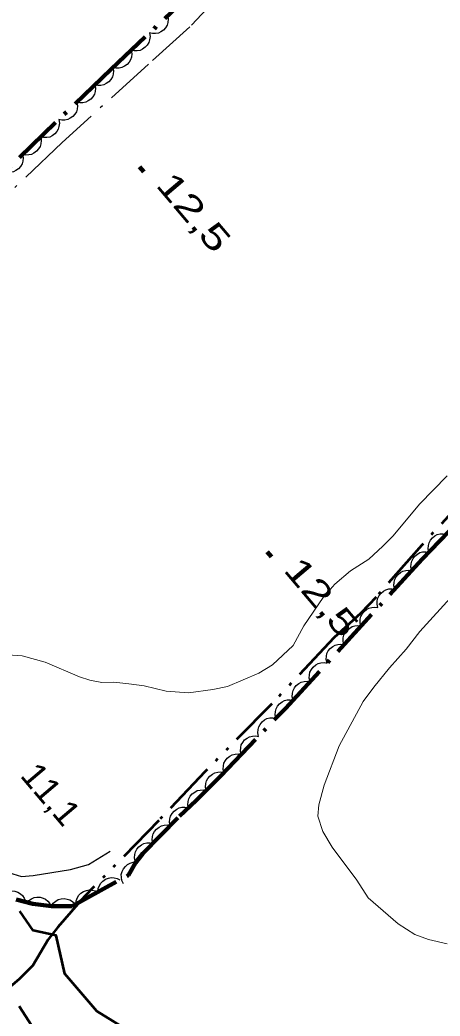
# Model space of a CAD drawing. Extents: x 386081 to 389416, y 5130568 to 5134082.
# Drawn here: x 387211.7 to 387261.9, y 5132388.8 to 5132508 of the extents above; entities that cross this region are included whole.
import ezdxf

# ---------------------------------------------------------------- set-up
doc = ezdxf.new("R2010")
doc.units = 0
doc.header["$LTSCALE"] = 1.2
for name, pattern in [('DASH_DOUBLE_DOT', [9.2, 5, -1.2, 0.3, -1.2, 0.3, -1.2]), ('DOT_DASHED', [7.7, 5, -1.2, 0.3, -1.2]), ('LONG_DASHED', [7.5, 6, -1.5])]:
    doc.linetypes.add(name, pattern=pattern)
for name, color, linetype, lineweight in [('1', 7, 'Continuous', 53), ('2', 7, 'Continuous', 13), ('3', 7, 'Continuous', 140), ('4', 7, 'DASH_DOUBLE_DOT', 53), ('41', 7, 'DOT_DASHED', 25), ('44', 7, 'Continuous', 25)]:
    doc.layers.add(name, color=color, linetype=linetype, lineweight=lineweight)

msp = doc.modelspace()

# ---------------------------------------------------------------- linework, layer by layer
at = {"layer": '1'}
msp.add_lwpolyline([(387225.1, 5132386.79), (387220.85, 5132389.4), (387217.04, 5132393.87), (387215.98, 5132398.46), (387213.24, 5132399.04), (387211.63, 5132401.36)], dxfattribs=at)
at = {"layer": '2'}
msp.add_lwpolyline([(387262.76, 5132453.46), (387259.45, 5132450.07), (387256.31, 5132446.26), (387255.06, 5132445.03), (387253.37, 5132443.49), (387251.18, 5132442.08), (387249.31, 5132440.48), (387247.93, 5132438.89), (387245.61, 5132435.5), (387244.35, 5132433.16), (387241.85, 5132430.82), (387240.22, 5132429.84), (387236.48, 5132428.25), (387234.74, 5132427.89), (387231.81, 5132427.48), (387229.14, 5132427.68), (387226.53, 5132428.31), (387224.67, 5132428.56), (387222.87, 5132428.76), (387221.43, 5132428.71), (387220.01, 5132429.02), (387218.77, 5132429.4), (387214.67, 5132431.15), (387211.94, 5132431.91), (387209.02, 5132432.11)], dxfattribs=at)
at = {"layer": '2', "linetype": 'LONG_DASHED'}
msp.add_lwpolyline([(387263.49, 5132439.24), (387259.48, 5132434.81), (387257.85, 5132432.71), (387255.84, 5132430.5), (387253.96, 5132428.16), (387252.71, 5132426.44), (387249.82, 5132421.14), (387248.05, 5132416.45), (387247.41, 5132414.11), (387247.28, 5132412.75), (387247.89, 5132410.89), (387249, 5132409.03), (387251.96, 5132405.06), (387253.31, 5132402.95), (387256.9, 5132399.84), (387258.89, 5132398.59), (387260.5, 5132397.97), (387262.74, 5132397.46)], dxfattribs=at)
at = {"layer": '3'}
for p, q in [((387225.96, 5132490.41), (387226.47, 5132489.8)), ((387241.23, 5132444.36), (387241.74, 5132443.75))]:
    msp.add_line(p, q, dxfattribs=at)
at = {"layer": '4'}
for points in [[(387266.09, 5132452.16), (387259.7, 5132445.14), (387254.25, 5132438.93), (387252.43, 5132437.02), (387249.18, 5132434.07), (387241.78, 5132426.17), (387233.79, 5132418.06), (387228.25, 5132412.22), (387219.38, 5132403.12), (387216.17, 5132399.46), (387215.04, 5132397.98), (387213.2, 5132394.88), (387211.58, 5132393.22), (387209.95, 5132391.87)], [(387213.78, 5132386.53), (387211.56, 5132390.01)]]:
    msp.add_lwpolyline(points, dxfattribs=at)
at = {"layer": '41'}
for points in [[(387236.27, 5132511.72), (387231.96, 5132507.15), (387227.03, 5132502.7), (387216.69, 5132493.31), (387199.93, 5132477.37)], [(387209.75, 5132406.15), (387211.86, 5132405.52), (387213.23, 5132405.63), (387217.72, 5132406.35), (387219.84, 5132406.96), (387222.46, 5132408.55)]]:
    msp.add_lwpolyline(points, dxfattribs=at)
at = {"layer": '44', "linetype": 'DOT_DASHED', "lineweight": 90}
for points in [[(387233.36, 5132512.3), (387222.58, 5132502.11), (387191.77, 5132472.47)], [(387211.21, 5132402.75), (387213.2, 5132402.24), (387215.43, 5132401.98), (387217.92, 5132401.97), (387224.62, 5132405.66), (387225.49, 5132407.15), (387226.34, 5132408.26), (387230.75, 5132412.74), (387232.73, 5132414.59), (387235.67, 5132417.58), (387243.41, 5132425.63), (387259.77, 5132443.48), (387265.82, 5132449.78)]]:
    msp.add_lwpolyline(points, dxfattribs=at)
at = {"layer": '44'}
for points in [[(387229.33, 5132508.49), (387229.39, 5132508.07), (387229.34, 5132507.67), (387229.25, 5132507.35), (387229.07, 5132507.05), (387228.82, 5132506.78), (387228.5, 5132506.56), (387228.21, 5132506.41), (387227.87, 5132506.35), (387227.5, 5132506.35), (387227.15, 5132506.43)], [(387227.15, 5132506.43), (387227.21, 5132506.01), (387227.16, 5132505.61), (387227.07, 5132505.29), (387226.89, 5132504.99), (387226.64, 5132504.72), (387226.32, 5132504.5), (387226.03, 5132504.35), (387225.69, 5132504.29), (387225.32, 5132504.29), (387224.97, 5132504.36)], [(387224.97, 5132504.36), (387225.03, 5132503.95), (387224.98, 5132503.55), (387224.89, 5132503.23), (387224.71, 5132502.93), (387224.46, 5132502.66), (387224.14, 5132502.44), (387223.85, 5132502.29), (387223.51, 5132502.23), (387223.14, 5132502.23), (387222.79, 5132502.3)], [(387222.78, 5132502.31), (387222.85, 5132501.89), (387222.8, 5132501.49), (387222.72, 5132501.17), (387222.54, 5132500.87), (387222.3, 5132500.59), (387221.98, 5132500.38), (387221.69, 5132500.22), (387221.34, 5132500.16), (387220.97, 5132500.15), (387220.62, 5132500.23)], [(387220.62, 5132500.23), (387220.69, 5132499.81), (387220.64, 5132499.41), (387220.56, 5132499.09), (387220.38, 5132498.79), (387220.13, 5132498.51), (387219.82, 5132498.3), (387219.53, 5132498.14), (387219.18, 5132498.08), (387218.81, 5132498.07), (387218.46, 5132498.15)], [(387218.46, 5132498.15), (387218.53, 5132497.73), (387218.48, 5132497.33), (387218.4, 5132497.01), (387218.21, 5132496.71), (387217.97, 5132496.43), (387217.65, 5132496.22), (387217.37, 5132496.06), (387217.02, 5132496), (387216.65, 5132495.99), (387216.3, 5132496.07)], [(387216.3, 5132496.07), (387216.37, 5132495.65), (387216.32, 5132495.25), (387216.23, 5132494.93), (387216.05, 5132494.63), (387215.81, 5132494.35), (387215.49, 5132494.14), (387215.21, 5132493.98), (387214.86, 5132493.92), (387214.49, 5132493.91), (387214.14, 5132493.99)], [(387214.14, 5132493.99), (387214.21, 5132493.57), (387214.16, 5132493.17), (387214.07, 5132492.85), (387213.89, 5132492.55), (387213.65, 5132492.27), (387213.33, 5132492.06), (387213.04, 5132491.9), (387212.7, 5132491.84), (387212.33, 5132491.83), (387211.97, 5132491.91)], [(387211.97, 5132491.91), (387212.05, 5132491.49), (387211.99, 5132491.09), (387211.91, 5132490.77), (387211.73, 5132490.47), (387211.49, 5132490.19), (387211.17, 5132489.98), (387210.88, 5132489.82), (387210.53, 5132489.76), (387210.16, 5132489.75), (387209.81, 5132489.83)], [(387260.56, 5132444.3), (387260.47, 5132444.71), (387260.51, 5132445.12), (387260.58, 5132445.44), (387260.75, 5132445.75), (387260.98, 5132446.03), (387261.29, 5132446.26), (387261.57, 5132446.43), (387261.91, 5132446.51), (387262.28, 5132446.53), (387262.64, 5132446.47)], [(387258.51, 5132442.11), (387258.42, 5132442.52), (387258.44, 5132442.92), (387258.51, 5132443.25), (387258.67, 5132443.56), (387258.89, 5132443.85), (387259.2, 5132444.09), (387259.47, 5132444.26), (387259.81, 5132444.34), (387260.18, 5132444.37), (387260.54, 5132444.32)], [(387256.49, 5132439.9), (387256.39, 5132440.3), (387256.41, 5132440.71), (387256.48, 5132441.03), (387256.64, 5132441.35), (387256.87, 5132441.64), (387257.17, 5132441.87), (387257.45, 5132442.05), (387257.79, 5132442.13), (387258.16, 5132442.16), (387258.51, 5132442.11)], [(387254.46, 5132437.69), (387254.36, 5132438.09), (387254.39, 5132438.5), (387254.45, 5132438.82), (387254.61, 5132439.13), (387254.84, 5132439.43), (387255.14, 5132439.66), (387255.42, 5132439.83), (387255.76, 5132439.92), (387256.13, 5132439.95), (387256.49, 5132439.9)], [(387252.43, 5132435.47), (387252.34, 5132435.88), (387252.36, 5132436.29), (387252.42, 5132436.61), (387252.59, 5132436.92), (387252.81, 5132437.22), (387253.12, 5132437.45), (387253.39, 5132437.62), (387253.73, 5132437.71), (387254.1, 5132437.74), (387254.46, 5132437.69)], [(387250.41, 5132433.26), (387250.31, 5132433.67), (387250.33, 5132434.07), (387250.4, 5132434.4), (387250.56, 5132434.71), (387250.79, 5132435), (387251.09, 5132435.24), (387251.37, 5132435.41), (387251.71, 5132435.5), (387252.08, 5132435.53), (387252.43, 5132435.47)], [(387248.38, 5132431.05), (387248.28, 5132431.46), (387248.31, 5132431.86), (387248.37, 5132432.19), (387248.53, 5132432.5), (387248.76, 5132432.79), (387249.06, 5132433.03), (387249.34, 5132433.2), (387249.68, 5132433.28), (387250.05, 5132433.32), (387250.41, 5132433.26)], [(387246.35, 5132428.84), (387246.25, 5132429.25), (387246.28, 5132429.65), (387246.34, 5132429.98), (387246.51, 5132430.29), (387246.73, 5132430.58), (387247.03, 5132430.82), (387247.31, 5132430.99), (387247.65, 5132431.07), (387248.02, 5132431.1), (387248.38, 5132431.05)], [(387244.32, 5132426.63), (387244.23, 5132427.03), (387244.25, 5132427.44), (387244.32, 5132427.76), (387244.48, 5132428.08), (387244.7, 5132428.37), (387245.01, 5132428.6), (387245.28, 5132428.78), (387245.63, 5132428.86), (387246, 5132428.89), (387246.35, 5132428.84)], [(387242.27, 5132424.44), (387242.18, 5132424.85), (387242.22, 5132425.26), (387242.29, 5132425.58), (387242.46, 5132425.89), (387242.69, 5132426.17), (387243, 5132426.4), (387243.28, 5132426.57), (387243.62, 5132426.65), (387243.99, 5132426.67), (387244.35, 5132426.61)], [(387240.19, 5132422.28), (387240.1, 5132422.69), (387240.14, 5132423.09), (387240.21, 5132423.42), (387240.38, 5132423.72), (387240.61, 5132424.01), (387240.92, 5132424.24), (387241.2, 5132424.41), (387241.54, 5132424.48), (387241.91, 5132424.5), (387242.27, 5132424.44)], [(387238.11, 5132420.12), (387238.02, 5132420.53), (387238.06, 5132420.93), (387238.13, 5132421.25), (387238.3, 5132421.56), (387238.53, 5132421.85), (387238.84, 5132422.08), (387239.12, 5132422.24), (387239.46, 5132422.32), (387239.83, 5132422.34), (387240.19, 5132422.28)], [(387236.03, 5132417.96), (387235.94, 5132418.36), (387235.98, 5132418.77), (387236.05, 5132419.09), (387236.22, 5132419.4), (387236.45, 5132419.69), (387236.76, 5132419.91), (387237.04, 5132420.08), (387237.39, 5132420.16), (387237.76, 5132420.18), (387238.11, 5132420.12)], [(387233.93, 5132415.81), (387233.85, 5132416.22), (387233.89, 5132416.63), (387233.96, 5132416.95), (387234.14, 5132417.25), (387234.37, 5132417.54), (387234.68, 5132417.76), (387234.97, 5132417.93), (387235.31, 5132418), (387235.68, 5132418.02), (387236.04, 5132417.95)], [(387231.83, 5132413.67), (387231.75, 5132414.08), (387231.78, 5132414.49), (387231.86, 5132414.81), (387232.03, 5132415.11), (387232.27, 5132415.4), (387232.58, 5132415.62), (387232.86, 5132415.79), (387233.21, 5132415.86), (387233.58, 5132415.88), (387233.93, 5132415.81)], [(387229.64, 5132411.62), (387229.56, 5132412.03), (387229.6, 5132412.43), (387229.68, 5132412.75), (387229.85, 5132413.06), (387230.09, 5132413.34), (387230.4, 5132413.57), (387230.68, 5132413.73), (387231.02, 5132413.8), (387231.39, 5132413.82), (387231.75, 5132413.75)], [(387227.54, 5132409.48), (387227.46, 5132409.89), (387227.5, 5132410.29), (387227.57, 5132410.61), (387227.75, 5132410.92), (387227.98, 5132411.2), (387228.29, 5132411.43), (387228.58, 5132411.59), (387228.92, 5132411.66), (387229.29, 5132411.68), (387229.64, 5132411.62)], [(387225.44, 5132407.34), (387225.35, 5132407.75), (387225.39, 5132408.16), (387225.47, 5132408.48), (387225.64, 5132408.78), (387225.88, 5132409.07), (387226.19, 5132409.29), (387226.47, 5132409.45), (387226.82, 5132409.53), (387227.19, 5132409.54), (387227.54, 5132409.48)], [(387224.03, 5132404.65), (387223.85, 5132405.03), (387223.79, 5132405.43), (387223.78, 5132405.76), (387223.88, 5132406.1), (387224.03, 5132406.43), (387224.28, 5132406.73), (387224.51, 5132406.96), (387224.83, 5132407.11), (387225.19, 5132407.22), (387225.54, 5132407.24)], [(387220.97, 5132403.65), (387221.01, 5132404.07), (387221.16, 5132404.44), (387221.33, 5132404.73), (387221.58, 5132404.97), (387221.89, 5132405.18), (387222.25, 5132405.3), (387222.57, 5132405.38), (387222.92, 5132405.35), (387223.28, 5132405.26), (387223.6, 5132405.1)], [(387209.62, 5132403.43), (387209.98, 5132403.66), (387210.37, 5132403.77), (387210.69, 5132403.82), (387211.04, 5132403.76), (387211.39, 5132403.65), (387211.71, 5132403.44), (387211.97, 5132403.23), (387212.16, 5132402.94), (387212.31, 5132402.6), (387212.38, 5132402.25)], [(387212.42, 5132402.33), (387212.7, 5132402.65), (387213.04, 5132402.86), (387213.34, 5132403), (387213.69, 5132403.05), (387214.06, 5132403.04), (387214.42, 5132402.93), (387214.73, 5132402.81), (387215, 5132402.58), (387215.24, 5132402.3), (387215.4, 5132401.98)], [(387215.4, 5132401.98), (387215.64, 5132402.33), (387215.96, 5132402.58), (387216.24, 5132402.75), (387216.58, 5132402.84), (387216.95, 5132402.87), (387217.32, 5132402.8), (387217.64, 5132402.72), (387217.93, 5132402.52), (387218.2, 5132402.27), (387218.4, 5132401.97)], [(387218.34, 5132402.2), (387218.38, 5132402.62), (387218.53, 5132403), (387218.7, 5132403.28), (387218.95, 5132403.53), (387219.26, 5132403.73), (387219.62, 5132403.86), (387219.94, 5132403.93), (387220.29, 5132403.9), (387220.65, 5132403.81), (387220.97, 5132403.65)]]:
    msp.add_lwpolyline(points, dxfattribs=at)

# ---------------------------------------------------------------- texts
at = {"layer": '3'}
for s, width, p in [('12,5   ', 1.4, (387227.79, 5132488.19)), ('12,5   ', 1.4, (387243.06, 5132442.14)), ('11,1   ', 1.05, (387211.57, 5132417.54))]:
    msp.add_text(s, height=3, rotation=310.294, dxfattribs=dict(at, width=width)).set_placement(p)

doc.saveas('drawing.dxf')
